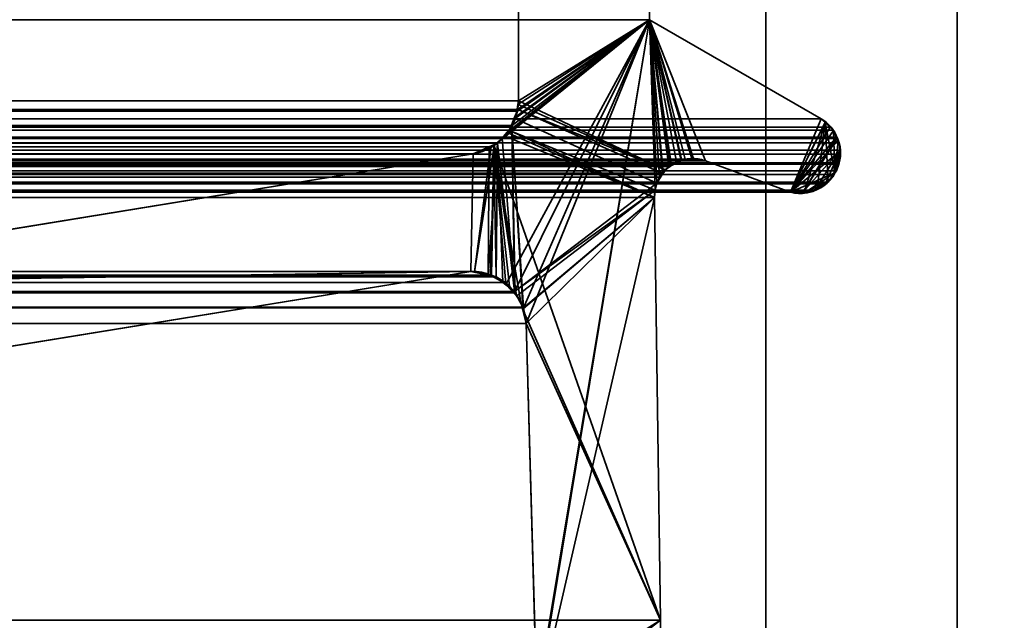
# Model space of a CAD drawing. Header units: millimetres. Extents: x -603 to 3703, y -120 to 249.
# Tile 309 of 656: x 406.65 to 414.37, y 2.65 to 7.35. Entities that reach past the tile are written whole.
import ezdxf

# ---------------------------------------------------------------- set-up
doc = ezdxf.new("R2010")
doc.units = ezdxf.units.MM
doc.layers.add('151', color=7, linetype='Continuous', true_color=0xffffff)

# ---------------------------------------------------------------- blocks, each defined once
blk = doc.blocks.new('UG_SURFACE_001')
at = {"layer": '151', "color": 252, "linetype": 'Continuous', "lineweight": 35}
for points in [[(602.5, -30, 2213.0001), (602.5, 229.8, 2213.0001), (-602.5, 229.8, 2213.0001), (-602.5, -30, 2213.0001)], [(-452.5, -30, 2063), (-452.5, 229.8, 2063), (452.5, 229.8, 2063), (452.5, -30, 2063)]]:
    blk.add_3dface(points, dxfattribs=at)
blk = doc.blocks.new('UG_SURFACE_072')
at = {"layer": '151', "color": 7, "linetype": 'Continuous', "lineweight": 35}
for points in [[(-410.5615, 6.7187, 2019.0616), (-410.5615, 11.8663, 2019.0616), (410.5615, 11.8663, 2019.0616), (410.5615, 6.7187, 2019.0616)], [(410.5615, 6.7187, 2019.0616), (410.5615, 11.8663, 2019.0616), (411.5888, 11.6334, 2020.0887), (411.5888, 7.3541, 2020.0887)], [(411.5888, 7.3541, 2020.0887), (411.5888, 11.6334, 2020.0887), (-411.5888, 11.6334, 2020.0887), (-411.5888, 7.3541, 2020.0887)], [(412.9353, 6.5775, 2021.4353), (411.5888, 7.3541, 2020.0887), (-411.5888, 7.3541, 2020.0887), (-412.9353, 6.5775, 2021.4353)], [(411.5888, 7.3541, 2020.0887), (410.6005, 5.0942, 2019.1004), (410.5099, 6.5167, 2019.0098), (410.513, 6.5252, 2019.0129)], [(410.513, 6.5252, 2019.0129), (410.5538, 6.638, 2019.0537), (411.5888, 7.3541, 2020.0887)], [(411.5888, 7.3541, 2020.0887), (410.5538, 6.638, 2019.0537), (410.555, 6.6507, 2019.0549)], [(410.555, 6.6507, 2019.0549), (410.5615, 6.7187, 2019.0616), (411.5888, 7.3541, 2020.0887)], [(410.6224, 4.9715, 2019.1224), (410.6005, 5.0942, 2019.1004), (411.5888, 7.3541, 2020.0887)], [(410.7049, 2.0412, 2019.2049), (410.6224, 4.9715, 2019.1224), (411.5888, 7.3541, 2020.0887)], [(410.6883, 1.8784, 2019.1882), (411.5888, 7.3541, 2020.0887), (411.6322, 6.0177, 2020.1321), (411.6284, 5.9608, 2020.1285)], [(411.5888, 7.3541, 2020.0887), (410.6883, 1.8784, 2019.1882), (410.7011, 1.9593, 2019.201)], [(411.5888, 7.3541, 2020.0887), (410.7011, 1.9593, 2019.201), (410.7049, 2.0412, 2019.2049)], [(411.5888, 7.3541, 2020.0887), (411.6682, 6.1188, 2020.1681), (411.6465, 6.0731, 2020.1464)], [(411.6465, 6.0731, 2020.1464), (411.6322, 6.0177, 2020.1321), (411.5888, 7.3541, 2020.0887)], [(412.6932, 6.0016, 2021.1933), (412.0291, 6.2483, 2020.529), (411.5888, 7.3541, 2020.0887), (412.9353, 6.5775, 2021.4353)], [(411.5888, 7.3541, 2020.0887), (411.7416, 6.2033, 2020.2415), (411.6962, 6.151, 2020.1962)], [(411.5888, 7.3541, 2020.0887), (411.8686, 6.2615, 2020.3686), (411.8434, 6.2499, 2020.3433)], [(411.6962, 6.151, 2020.1962), (411.6682, 6.1188, 2020.1681), (411.5888, 7.3541, 2020.0887)], [(411.8434, 6.2499, 2020.3433), (411.7604, 6.2119, 2020.2603), (411.5888, 7.3541, 2020.0887)], [(411.5888, 7.3541, 2020.0887), (412.0291, 6.2483, 2020.529), (411.9342, 6.2561, 2020.4341)], [(411.7604, 6.2119, 2020.2603), (411.7416, 6.2033, 2020.2415), (411.5888, 7.3541, 2020.0887)], [(411.9342, 6.2561, 2020.4341), (411.8686, 6.2615, 2020.3686), (411.5888, 7.3541, 2020.0887)], [(-410.5516, 6.6518, 2019.0516), (-410.5615, 6.7187, 2019.0616), (410.5615, 6.7187, 2019.0616)], [(410.5615, 6.7187, 2019.0616), (410.555, 6.6507, 2019.0549), (-410.5516, 6.6518, 2019.0516)], [(-410.5516, 6.6518, 2019.0516), (410.555, 6.6507, 2019.0549), (410.5538, 6.638, 2019.0537)], [(-410.5433, 6.596, 2019.0432), (-410.5516, 6.6518, 2019.0516), (410.5538, 6.638, 2019.0537)], [(-410.5109, 6.5274, 2019.0108), (-410.5433, 6.596, 2019.0432), (410.5538, 6.638, 2019.0537)], [(410.5538, 6.638, 2019.0537), (410.513, 6.5252, 2019.0129), (-410.5109, 6.5274, 2019.0108)], [(412.9353, 6.5775, 2021.4353), (-412.9353, 6.5775, 2021.4353), (-413.0041, 6.5125, 2021.5042), (413.0041, 6.5125, 2021.5042)], [(412.9353, 6.5775, 2021.4353), (413.0041, 6.5125, 2021.5042), (412.6932, 6.0016, 2021.1933)], [(-413.0294, 6.4886, 2021.5294), (-413.0551, 6.4328, 2021.5549), (413.0551, 6.4328, 2021.5549)], [(413.0294, 6.4886, 2021.5294), (413.0041, 6.5125, 2021.5042), (-413.0041, 6.5125, 2021.5042), (-413.0294, 6.4886, 2021.5294)], [(-413.0294, 6.4886, 2021.5294), (413.0551, 6.4328, 2021.5549), (413.0294, 6.4886, 2021.5294)], [(-410.491, 6.4854, 2018.991), (-410.5109, 6.5274, 2019.0108), (410.513, 6.5252, 2019.0129)], [(-410.491, 6.4854, 2018.991), (410.513, 6.5252, 2019.0129), (410.5099, 6.5167, 2019.0098)], [(-410.4331, 6.4281, 2018.9331), (-410.491, 6.4854, 2018.991), (410.5099, 6.5167, 2019.0098)], [(410.5099, 6.5167, 2019.0098), (410.4333, 6.4266, 2018.9333), (-410.4331, 6.4281, 2018.9331)], [(410.4333, 6.4266, 2018.9333), (410.5099, 6.5167, 2019.0098), (410.5305, 5.2222, 2019.0306)], [(410.5099, 6.5167, 2019.0098), (410.6005, 5.0942, 2019.1004), (410.5964, 5.1017, 2019.0964)], [(410.5964, 5.1017, 2019.0964), (410.5361, 5.2121, 2019.0361), (410.5099, 6.5167, 2019.0098)], [(410.5361, 5.2121, 2019.0361), (410.5305, 5.2222, 2019.0306), (410.5099, 6.5167, 2019.0098)], [(413.0041, 6.5125, 2021.5042), (413.0294, 6.4886, 2021.5294), (413.0551, 6.4328, 2021.5549), (412.6932, 6.0016, 2021.1933)], [(413.0757, 6.388, 2021.5757), (413.0602, 6.4216, 2021.5602), (-413.0602, 6.4216, 2021.5602), (-413.0757, 6.388, 2021.5757)], [(413.0551, 6.4328, 2021.5549), (-413.0551, 6.4328, 2021.5549), (-413.0602, 6.4216, 2021.5602), (413.0602, 6.4216, 2021.5602)], [(-410.3693, 6.365, 2018.8692), (-410.4331, 6.4281, 2018.9331), (410.4333, 6.4266, 2018.9333)], [(-410.3693, 6.365, 2018.8692), (410.4333, 6.4266, 2018.9333), (410.3988, 6.386, 2018.8987)], [(410.5305, 5.2222, 2019.0306), (410.3988, 6.386, 2018.8987), (410.4333, 6.4266, 2018.9333)], [(412.7929, 6.0053, 2021.2929), (412.6932, 6.0016, 2021.1933), (413.0551, 6.4328, 2021.5549)], [(412.7929, 6.0053, 2021.2929), (413.0551, 6.4328, 2021.5549), (413.0602, 6.4216, 2021.5602)], [(413.0602, 6.4216, 2021.5602), (413.0757, 6.388, 2021.5757), (413.0822, 6.3309, 2021.5821), (412.7929, 6.0053, 2021.2929)], [(413.0822, 6.3309, 2021.5821), (-413.0822, 6.3309, 2021.5821), (-413.0858, 6.2992, 2021.5857)], [(413.0858, 6.2992, 2021.5857), (413.0822, 6.3309, 2021.5821), (-413.0858, 6.2992, 2021.5857)], [(-413.0822, 6.3309, 2021.5821), (413.0822, 6.3309, 2021.5821), (413.0757, 6.388, 2021.5757)], [(-413.0757, 6.388, 2021.5757), (-413.0822, 6.3309, 2021.5821), (413.0757, 6.388, 2021.5757)], [(-410.3335, 6.3511, 2018.8334), (-410.3693, 6.365, 2018.8692), (410.3988, 6.386, 2018.8987)], [(410.3988, 6.386, 2018.8987), (410.3321, 6.3568, 2018.832), (-410.3335, 6.3511, 2018.8334)], [(-410.2079, 6.3024, 2018.708), (-410.3335, 6.3511, 2018.8334), (410.3321, 6.3568, 2018.832)], [(410.3321, 6.3568, 2018.832), (410.2079, 6.3024, 2018.708), (-410.2079, 6.3024, 2018.708)], [(410.3243, 5.3515, 2018.8243), (410.1892, 5.381, 2018.6892), (410.2079, 6.3024, 2018.708), (410.3321, 6.3568, 2018.832)], [(410.3988, 6.386, 2018.8987), (410.3867, 5.3379, 2018.8868), (410.3243, 5.3515, 2018.8243)], [(410.3321, 6.3568, 2018.832), (410.3988, 6.386, 2018.8987), (410.3243, 5.3515, 2018.8243)], [(410.4405, 5.2946, 2018.9404), (410.3867, 5.3379, 2018.8868), (410.3988, 6.386, 2018.8987)], [(410.3988, 6.386, 2018.8987), (410.5305, 5.2222, 2019.0306), (410.4405, 5.2946, 2018.9404)], [(412.8841, 6.0169, 2021.384), (412.8696, 6.0082, 2021.3697), (412.7929, 6.0053, 2021.2929), (413.0822, 6.3309, 2021.5821)], [(412.9675, 6.0671, 2021.4674), (412.8841, 6.0169, 2021.384), (413.0822, 6.3309, 2021.5821)], [(413.0324, 6.1402, 2021.5325), (412.9876, 6.0792, 2021.4877), (412.9675, 6.0671, 2021.4674), (413.0822, 6.3309, 2021.5821)], [(413.0822, 6.3309, 2021.5821), (413.0728, 6.2213, 2021.5728), (413.0539, 6.1695, 2021.554), (413.0324, 6.1402, 2021.5325)], [(413.0822, 6.3309, 2021.5821), (413.0858, 6.2992, 2021.5857), (413.0765, 6.2316, 2021.5766), (413.0728, 6.2213, 2021.5728)], [(-413.0858, 6.2992, 2021.5857), (-413.0765, 6.2316, 2021.5766), (413.0765, 6.2316, 2021.5766), (413.0858, 6.2992, 2021.5857)], [(412.0291, 6.2483, 2020.529), (-412.0291, 6.2483, 2020.529), (-411.9664, 6.2642, 2020.4663)], [(412.0291, 6.2483, 2020.529), (-411.9664, 6.2642, 2020.4663), (-411.9352, 6.2596, 2020.4351)], [(411.8686, 6.2615, 2020.3686), (-411.9352, 6.2596, 2020.4351), (-411.8428, 6.2462, 2020.3428)], [(411.8686, 6.2615, 2020.3686), (411.9342, 6.2561, 2020.4341), (-411.9352, 6.2596, 2020.4351)], [(-411.9352, 6.2596, 2020.4351), (411.9342, 6.2561, 2020.4341), (412.0291, 6.2483, 2020.529)], [(-411.8428, 6.2462, 2020.3428), (411.8434, 6.2499, 2020.3433), (411.8686, 6.2615, 2020.3686)], [(-403.9892, 5.2872, 2012.4891), (-410.2079, 6.3024, 2018.708), (410.2079, 6.3024, 2018.708), (403.9892, 5.2872, 2012.4891)], [(403.9892, 5.2872, 2012.4891), (410.2079, 6.3024, 2018.708), (410.1892, 5.381, 2018.6892)], [(413.0765, 6.2316, 2021.5766), (-413.0765, 6.2316, 2021.5766), (-413.0723, 6.2218, 2021.5724)], [(-413.0723, 6.2218, 2021.5724), (413.0728, 6.2213, 2021.5728), (413.0765, 6.2316, 2021.5766)], [(413.0539, 6.1695, 2021.554), (-413.0723, 6.2218, 2021.5724), (-413.0377, 6.1404, 2021.5378)], [(413.0539, 6.1695, 2021.554), (413.0728, 6.2213, 2021.5728), (-413.0723, 6.2218, 2021.5724)], [(412.0291, 6.2483, 2020.529), (412.6932, 6.0016, 2021.1933), (-412.6932, 6.0016, 2021.1933), (-412.0291, 6.2483, 2020.529)], [(411.8434, 6.2499, 2020.3433), (-411.8428, 6.2462, 2020.3428), (-411.8025, 6.2403, 2020.3025)], [(-411.8025, 6.2403, 2020.3025), (411.7604, 6.2119, 2020.2603), (411.8434, 6.2499, 2020.3433)], [(-411.8025, 6.2403, 2020.3025), (-411.762, 6.2093, 2020.262), (411.7604, 6.2119, 2020.2603)], [(411.7416, 6.2033, 2020.2415), (411.7604, 6.2119, 2020.2603), (-411.762, 6.2093, 2020.262)], [(411.7416, 6.2033, 2020.2415), (-411.762, 6.2093, 2020.262), (-411.6961, 6.1589, 2020.196)], [(-411.6961, 6.1589, 2020.196), (411.6962, 6.151, 2020.1962), (411.7416, 6.2033, 2020.2415)], [(413.0539, 6.1695, 2021.554), (-413.0377, 6.1404, 2021.5378), (-413.0346, 6.1372, 2021.5347)], [(-413.0346, 6.1372, 2021.5347), (413.0324, 6.1402, 2021.5325), (413.0539, 6.1695, 2021.554)], [(412.9876, 6.0792, 2021.4877), (413.0324, 6.1402, 2021.5325), (-413.0346, 6.1372, 2021.5347)], [(-413.0346, 6.1372, 2021.5347), (-412.9668, 6.0667, 2021.4667), (412.9675, 6.0671, 2021.4674)], [(412.9675, 6.0671, 2021.4674), (412.9876, 6.0792, 2021.4877), (-413.0346, 6.1372, 2021.5347)], [(-411.6961, 6.1589, 2020.196), (-411.6939, 6.1552, 2020.1938), (411.6962, 6.151, 2020.1962)], [(411.6682, 6.1188, 2020.1681), (-411.6939, 6.1552, 2020.1938), (-411.6465, 6.0731, 2020.1464)], [(411.6682, 6.1188, 2020.1681), (411.6962, 6.151, 2020.1962), (-411.6939, 6.1552, 2020.1938)], [(-411.6465, 6.0731, 2020.1464), (411.6465, 6.0731, 2020.1464), (411.6682, 6.1188, 2020.1681)], [(412.9675, 6.0671, 2021.4674), (-412.9668, 6.0667, 2021.4667), (-412.9479, 6.0471, 2021.4479)], [(412.9675, 6.0671, 2021.4674), (-412.9479, 6.0471, 2021.4479), (-412.885, 6.014, 2021.385)], [(-412.885, 6.014, 2021.385), (412.8841, 6.0169, 2021.384), (412.9675, 6.0671, 2021.4674)], [(411.6322, 6.0177, 2020.1321), (-411.6465, 6.0731, 2020.1464), (-411.6322, 6.0177, 2020.1321)], [(411.6322, 6.0177, 2020.1321), (411.6465, 6.0731, 2020.1464), (-411.6465, 6.0731, 2020.1464)], [(412.8841, 6.0169, 2021.384), (-412.885, 6.014, 2021.385), (-412.8833, 6.0132, 2021.3833)], [(412.8696, 6.0082, 2021.3697), (412.8841, 6.0169, 2021.384), (-412.8833, 6.0132, 2021.3833)], [(-412.8833, 6.0132, 2021.3833), (-412.7925, 6.0044, 2021.2924), (412.7929, 6.0053, 2021.2929)], [(412.7929, 6.0053, 2021.2929), (412.8696, 6.0082, 2021.3697), (-412.8833, 6.0132, 2021.3833)], [(412.7929, 6.0053, 2021.2929), (-412.7925, 6.0044, 2021.2924), (-412.715, 5.9969, 2021.215)], [(412.6932, 6.0016, 2021.1933), (412.7929, 6.0053, 2021.2929), (-412.715, 5.9969, 2021.215)], [(-412.715, 5.9969, 2021.215), (-412.6932, 6.0016, 2021.1933), (412.6932, 6.0016, 2021.1933)], [(411.675, 2.6459, 2020.175), (411.6284, 5.9608, 2020.1285), (-411.6284, 5.9608, 2020.1285), (-411.675, 2.6459, 2020.175)], [(-411.6322, 6.0177, 2020.1321), (411.6284, 5.9608, 2020.1285), (411.6322, 6.0177, 2020.1321)], [(-411.6322, 6.0177, 2020.1321), (-411.6284, 5.9608, 2020.1285), (411.6284, 5.9608, 2020.1285)], [(411.6284, 5.9608, 2020.1285), (411.675, 2.6459, 2020.175), (410.6883, 1.8784, 2019.1882)], [(410.4405, 5.2946, 2018.9404), (-410.4405, 5.2946, 2018.9404), (-410.3867, 5.3379, 2018.8868)], [(-410.3867, 5.3379, 2018.8868), (-410.3243, 5.3515, 2018.8243), (410.3243, 5.3515, 2018.8243), (410.3867, 5.3379, 2018.8868)], [(410.3867, 5.3379, 2018.8868), (410.4405, 5.2946, 2018.9404), (-410.3867, 5.3379, 2018.8868)], [(410.3243, 5.3515, 2018.8243), (-410.3243, 5.3515, 2018.8243), (-410.1892, 5.381, 2018.6892), (410.1892, 5.381, 2018.6892)], [(-410.1892, 5.381, 2018.6892), (-401.0852, 3.8982, 2009.5851), (401.0852, 3.8982, 2009.5851), (410.1892, 5.381, 2018.6892)], [(410.1892, 5.381, 2018.6892), (401.0852, 3.8982, 2009.5851), (403.9552, 5.2832, 2012.4552), (403.9892, 5.2872, 2012.4891)], [(-410.5305, 5.2222, 2019.0306), (-410.4405, 5.2946, 2018.9404), (410.4405, 5.2946, 2018.9404), (410.5305, 5.2222, 2019.0306)], [(410.5964, 5.1017, 2019.0964), (-410.5964, 5.1017, 2019.0964), (-410.5361, 5.2121, 2019.0361), (410.5361, 5.2121, 2019.0361)], [(410.5361, 5.2121, 2019.0361), (-410.5361, 5.2121, 2019.0361), (-410.5305, 5.2222, 2019.0306)], [(410.5305, 5.2222, 2019.0306), (410.5361, 5.2121, 2019.0361), (-410.5305, 5.2222, 2019.0306)], [(410.6224, 4.9715, 2019.1224), (-410.6224, 4.9715, 2019.1224), (-410.6005, 5.0942, 2019.1004)], [(-410.6005, 5.0942, 2019.1004), (-410.5964, 5.1017, 2019.0964), (410.5964, 5.1017, 2019.0964), (410.6005, 5.0942, 2019.1004)], [(410.6005, 5.0942, 2019.1004), (410.6224, 4.9715, 2019.1224), (-410.6005, 5.0942, 2019.1004)], [(-410.7049, 2.0412, 2019.2049), (-410.6224, 4.9715, 2019.1224), (410.6224, 4.9715, 2019.1224), (410.7049, 2.0412, 2019.2049)]]:
    blk.add_3dface(points, dxfattribs=at)
blk = doc.blocks.new('UG_SURFACE_073')
at = {"layer": '151', "color": 7, "linetype": 'Continuous', "lineweight": 35}
for points in [[(411.5888, 11.6334, -7), (411.5888, 7.3541, -7), (410.5615, 6.7187, -7), (410.5615, 11.8663, -7)], [(411.5888, 7.3541, 2020.0887), (411.5888, 11.6334, 2020.0887), (410.5615, 11.8663, 2019.0616), (410.5615, 6.7187, 2019.0616)], [(410.5615, 6.7187, 2019.0616), (410.5615, 11.8663, 2019.0616), (410.5615, 11.8663, -7), (410.5615, 6.7187, -7)], [(411.5888, 7.3541, -7), (411.5888, 11.6334, -7), (411.5888, 11.6334, 2020.0887), (411.5888, 7.3541, 2020.0887)], [(411.5888, 7.3541, 2020.0887), (410.3693, 6.365, 2018.8692), (410.3867, 5.3379, 2018.8868), (410.462, 5.2773, 2018.9619)], [(410.4517, 6.4465, 2018.9517), (410.3693, 6.365, 2018.8692), (411.5888, 7.3541, 2020.0887)], [(411.5888, 7.3541, 2020.0887), (410.4754, 6.4699, 2018.9755), (410.4517, 6.4465, 2018.9517)], [(410.462, 5.2773, 2018.9619), (410.5305, 5.2222, 2019.0306), (411.5888, 7.3541, 2020.0887)], [(411.5888, 7.3541, 2020.0887), (410.491, 6.4854, 2018.991), (410.4754, 6.4699, 2018.9755)], [(410.5359, 6.5803, 2019.0358), (410.491, 6.4854, 2018.991), (411.5888, 7.3541, 2020.0887)], [(411.6465, 6.0731, 2020.1464), (411.6682, 6.1188, 2020.1681), (411.5888, 7.3541, 2020.0887), (410.5305, 5.2222, 2019.0306)], [(411.5888, 7.3541, 2020.0887), (410.5433, 6.596, 2019.0432), (410.5359, 6.5803, 2019.0358)], [(410.5571, 6.6889, 2019.057), (410.5433, 6.596, 2019.0432), (411.5888, 7.3541, 2020.0887)], [(411.5888, 7.3541, 2020.0887), (410.5615, 6.7187, 2019.0616), (410.5571, 6.6889, 2019.057)], [(411.7524, 6.2053, -7), (411.7129, 6.1775, -7), (410.5615, 6.7187, -7), (411.5888, 7.3541, -7)], [(412.9353, 6.5775, -7), (411.5888, 7.3541, -7), (411.5888, 7.3541, 2020.0887), (412.9353, 6.5775, 2021.4353)], [(411.5888, 7.3541, -7), (411.8017, 6.2399, -7), (411.7524, 6.2053, -7)], [(411.5888, 7.3541, -7), (411.9205, 6.267, -7), (411.8373, 6.248, -7)], [(412.6932, 6.0016, -7), (412.0291, 6.2483, -7), (411.5888, 7.3541, -7), (412.9353, 6.5775, -7)], [(411.8373, 6.248, -7), (411.8017, 6.2399, -7), (411.5888, 7.3541, -7)], [(411.5888, 7.3541, -7), (412.0291, 6.2483, -7), (411.9345, 6.2646, -7)], [(411.9345, 6.2646, -7), (411.9205, 6.267, -7), (411.5888, 7.3541, -7)], [(411.5888, 7.3541, 2020.0887), (411.7501, 6.2071, 2020.2501), (411.8375, 6.2472, 2020.3376)], [(411.5888, 7.3541, 2020.0887), (411.6682, 6.1188, 2020.1681), (411.6915, 6.1456, 2020.1914)], [(411.5888, 7.3541, 2020.0887), (411.8686, 6.2615, 2020.3686), (411.9344, 6.2561, 2020.4344)], [(411.5888, 7.3541, 2020.0887), (411.7416, 6.2033, 2020.2415), (411.7501, 6.2071, 2020.2501)], [(411.9344, 6.2561, 2020.4344), (412.0291, 6.2483, 2020.529), (411.5888, 7.3541, 2020.0887)], [(411.6915, 6.1456, 2020.1914), (411.7416, 6.2033, 2020.2415), (411.5888, 7.3541, 2020.0887)], [(411.8375, 6.2472, 2020.3376), (411.8686, 6.2615, 2020.3686), (411.5888, 7.3541, 2020.0887)], [(412.9353, 6.5775, 2021.4353), (411.5888, 7.3541, 2020.0887), (412.0291, 6.2483, 2020.529), (412.6932, 6.0016, 2021.1933)], [(410.5615, 6.7187, -7), (410.559, 6.688, -7), (410.5571, 6.6889, 2019.057)], [(410.5571, 6.6889, 2019.057), (410.5615, 6.7187, 2019.0616), (410.5615, 6.7187, -7)], [(410.559, 6.688, -7), (410.5615, 6.7187, -7), (411.7129, 6.1775, -7)], [(411.6935, 6.1471, -7), (411.6465, 6.0731, -7), (410.5292, 6.5819, -7), (410.5559, 6.6496, -7)], [(410.5559, 6.6496, -7), (410.5292, 6.5819, -7), (410.5359, 6.5803, 2019.0358)], [(410.559, 6.688, -7), (410.5559, 6.6496, -7), (410.5359, 6.5803, 2019.0358)], [(410.5359, 6.5803, 2019.0358), (410.5433, 6.596, 2019.0432), (410.559, 6.688, -7)], [(410.5433, 6.596, 2019.0432), (410.5571, 6.6889, 2019.057), (410.559, 6.688, -7)], [(411.7129, 6.1775, -7), (410.5559, 6.6496, -7), (410.559, 6.688, -7)], [(410.5559, 6.6496, -7), (411.7129, 6.1775, -7), (411.6935, 6.1471, -7)], [(410.5292, 6.5819, -7), (410.4916, 6.4863, -7), (410.491, 6.4854, 2018.991)], [(410.491, 6.4854, 2018.991), (410.5359, 6.5803, 2019.0358), (410.5292, 6.5819, -7)], [(410.4916, 6.4863, -7), (410.5292, 6.5819, -7), (411.6465, 6.0731, -7), (411.6322, 6.0177, -7)], [(412.9353, 6.5775, -7), (412.9488, 6.5687, -7), (412.9655, 6.5516, -7), (412.6932, 6.0016, -7)], [(412.6932, 6.0016, 2021.1933), (412.9657, 6.5488, 2021.4658), (412.9353, 6.5775, 2021.4353)], [(412.9655, 6.5516, -7), (412.9488, 6.5687, -7), (412.9353, 6.5775, 2021.4353)], [(412.9353, 6.5775, 2021.4353), (412.9657, 6.5488, 2021.4658), (412.9655, 6.5516, -7)], [(412.9488, 6.5687, -7), (412.9353, 6.5775, -7), (412.9353, 6.5775, 2021.4353)], [(410.4743, 6.4691, -7), (410.4916, 6.4863, -7), (411.6284, 5.9608, -7)], [(410.4916, 6.4863, -7), (410.4743, 6.4691, -7), (410.4754, 6.4699, 2018.9755)], [(410.4754, 6.4699, 2018.9755), (410.491, 6.4854, 2018.991), (410.4916, 6.4863, -7)], [(411.6322, 6.0177, -7), (411.6284, 5.9608, -7), (410.4916, 6.4863, -7)], [(412.6932, 6.0016, -7), (412.9655, 6.5516, -7), (413.0305, 6.485, -7)], [(412.9657, 6.5488, 2021.4658), (412.6932, 6.0016, 2021.1933), (412.8031, 6.0057, 2021.3032)], [(413.0305, 6.485, -7), (413.0347, 6.4807, -7), (413.0645, 6.4048, -7), (412.6932, 6.0016, -7)], [(412.9657, 6.5488, 2021.4658), (412.8031, 6.0057, 2021.3032), (412.8696, 6.0082, 2021.3697), (412.9025, 6.028, 2021.4026)], [(412.9657, 6.5488, 2021.4658), (412.9025, 6.028, 2021.4026), (412.9876, 6.0792, 2021.4877), (412.9889, 6.0809, 2021.4889)], [(413.0305, 6.485, -7), (412.9655, 6.5516, -7), (412.9657, 6.5488, 2021.4658)], [(412.9657, 6.5488, 2021.4658), (413.0294, 6.4886, 2021.5294), (413.0305, 6.485, -7)], [(412.9889, 6.0809, 2021.4889), (413.0427, 6.1542, 2021.5428), (412.9657, 6.5488, 2021.4658)], [(413.0309, 6.4854, 2021.5309), (413.0294, 6.4886, 2021.5294), (412.9657, 6.5488, 2021.4658), (413.0427, 6.1542, 2021.5428)], [(413.0294, 6.4886, 2021.5294), (413.0309, 6.4854, 2021.5309), (413.0305, 6.485, -7)], [(413.0347, 6.4807, -7), (413.0305, 6.485, -7), (413.0309, 6.4854, 2021.5309)], [(413.0645, 6.4048, -7), (413.0347, 6.4807, -7), (413.0309, 6.4854, 2021.5309)], [(413.0309, 6.4854, 2021.5309), (413.0679, 6.405, 2021.5678), (413.0645, 6.4048, -7)], [(413.0427, 6.1542, 2021.5428), (413.0679, 6.405, 2021.5678), (413.0309, 6.4854, 2021.5309)], [(410.3693, 6.365, 2018.8692), (410.4517, 6.4465, 2018.9517), (410.4498, 6.4447, -7)], [(410.4498, 6.4447, -7), (410.3703, 6.3656, -7), (410.3693, 6.365, 2018.8692)], [(411.6284, 5.9608, -7), (411.675, 2.6459, -7), (410.3703, 6.3656, -7), (410.4498, 6.4447, -7)], [(411.6284, 5.9608, -7), (410.4498, 6.4447, -7), (410.4743, 6.4691, -7)], [(410.4743, 6.4691, -7), (410.4498, 6.4447, -7), (410.4517, 6.4465, 2018.9517)], [(410.4517, 6.4465, 2018.9517), (410.4754, 6.4699, 2018.9755), (410.4743, 6.4691, -7)], [(410.3468, 6.3562, 2018.8468), (410.2079, 6.3024, 2018.708), (410.1892, 5.381, 2018.6892), (410.2177, 5.3748, 2018.7178)], [(410.2176, 5.3764, -7), (410.1892, 5.381, -7), (410.2079, 6.3024, -7), (410.3459, 6.3561, -7)], [(410.2079, 6.3024, 2018.708), (410.3468, 6.3562, 2018.8468), (410.3459, 6.3561, -7)], [(410.3459, 6.3561, -7), (410.2079, 6.3024, -7), (410.2079, 6.3024, 2018.708)], [(410.3703, 6.3656, -7), (410.3435, 5.3562, -7), (410.2176, 5.3764, -7)], [(410.3459, 6.3561, -7), (410.3703, 6.3656, -7), (410.2176, 5.3764, -7)], [(410.3693, 6.365, 2018.8692), (410.3468, 6.3562, 2018.8468), (410.2177, 5.3748, 2018.7178), (410.3517, 5.3455, 2018.8518)], [(410.3515, 5.3513, -7), (410.3435, 5.3562, -7), (410.3703, 6.3656, -7)], [(410.3703, 6.3656, -7), (410.3459, 6.3561, -7), (410.3468, 6.3562, 2018.8468)], [(410.3468, 6.3562, 2018.8468), (410.3693, 6.365, 2018.8692), (410.3703, 6.3656, -7)], [(410.3703, 6.3656, -7), (410.4631, 5.2826, -7), (410.3515, 5.3513, -7)], [(410.3517, 5.3455, 2018.8518), (410.3867, 5.3379, 2018.8868), (410.3693, 6.365, 2018.8692)], [(410.3703, 6.3656, -7), (410.4905, 5.2657, -7), (410.4631, 5.2826, -7)], [(410.3703, 6.3656, -7), (410.5816, 5.1408, -7), (410.547, 5.1883, -7)], [(410.547, 5.1883, -7), (410.4905, 5.2657, -7), (410.3703, 6.3656, -7)], [(410.5943, 5.0879, -7), (410.5816, 5.1408, -7), (410.3703, 6.3656, -7), (411.675, 2.6459, -7)], [(413.0645, 6.4048, -7), (413.0813, 6.3623, -7), (413.0798, 6.3226, -7), (412.6932, 6.0016, -7)], [(413.0833, 6.3218, 2021.5833), (413.0757, 6.388, 2021.5757), (413.0679, 6.405, 2021.5678), (413.0427, 6.1542, 2021.5428)], [(413.0813, 6.3623, -7), (413.0645, 6.4048, -7), (413.0679, 6.405, 2021.5678)], [(413.0679, 6.405, 2021.5678), (413.0757, 6.388, 2021.5757), (413.0813, 6.3623, -7)], [(413.0798, 6.3226, -7), (413.0813, 6.3623, -7), (413.0757, 6.388, 2021.5757)], [(413.0757, 6.388, 2021.5757), (413.0833, 6.3218, 2021.5833), (413.0798, 6.3226, -7)], [(401.0852, 3.8982, 2009.5851), (410.1892, 5.381, 2018.6892), (410.2079, 6.3024, 2018.708), (403.9892, 5.2872, 2012.4891)], [(403.9892, 5.2872, -7), (410.2079, 6.3024, -7), (410.1892, 5.381, -7)], [(403.9892, 5.2872, 2012.4891), (410.2079, 6.3024, 2018.708), (410.2079, 6.3024, -7), (403.9892, 5.2872, -7)], [(411.8686, 6.2615, 2020.3686), (411.8373, 6.248, -7), (411.9205, 6.267, -7)], [(411.8686, 6.2615, 2020.3686), (411.8375, 6.2472, 2020.3376), (411.8373, 6.248, -7)], [(411.9205, 6.267, -7), (411.9344, 6.2561, 2020.4344), (411.8686, 6.2615, 2020.3686)], [(411.9205, 6.267, -7), (411.9345, 6.2646, -7), (411.9344, 6.2561, 2020.4344)], [(411.9344, 6.2561, 2020.4344), (411.9345, 6.2646, -7), (412.0291, 6.2483, -7)], [(412.0291, 6.2483, -7), (412.0291, 6.2483, 2020.529), (411.9344, 6.2561, 2020.4344)], [(412.6932, 6.0016, -7), (413.0798, 6.3226, -7), (413.0765, 6.2316, -7), (413.0405, 6.1534, -7)], [(413.0833, 6.3218, 2021.5833), (413.0427, 6.1542, 2021.5428), (413.0539, 6.1695, 2021.554), (413.0765, 6.2316, 2021.5766)], [(413.0798, 6.3226, -7), (413.0858, 6.2992, 2021.5857), (413.0765, 6.2316, 2021.5766)], [(413.0765, 6.2316, 2021.5766), (413.0765, 6.2316, -7), (413.0798, 6.3226, -7)], [(413.0765, 6.2316, 2021.5766), (413.0858, 6.2992, 2021.5857), (413.0833, 6.3218, 2021.5833)], [(413.0798, 6.3226, -7), (413.0833, 6.3218, 2021.5833), (413.0858, 6.2992, 2021.5857)], [(411.7416, 6.2033, 2020.2415), (411.6915, 6.1456, 2020.1914), (411.6935, 6.1471, -7)], [(411.7416, 6.2033, 2020.2415), (411.6935, 6.1471, -7), (411.7129, 6.1775, -7)], [(411.7416, 6.2033, 2020.2415), (411.7129, 6.1775, -7), (411.7524, 6.2053, -7)], [(411.7524, 6.2053, -7), (411.7501, 6.2071, 2020.2501), (411.7416, 6.2033, 2020.2415)], [(411.8017, 6.2399, -7), (411.8375, 6.2472, 2020.3376), (411.7501, 6.2071, 2020.2501)], [(411.7501, 6.2071, 2020.2501), (411.7524, 6.2053, -7), (411.8017, 6.2399, -7)], [(411.8017, 6.2399, -7), (411.8373, 6.248, -7), (411.8375, 6.2472, 2020.3376)], [(412.0291, 6.2483, -7), (412.6932, 6.0016, -7), (412.6932, 6.0016, 2021.1933), (412.0291, 6.2483, 2020.529)], [(413.0427, 6.1542, 2021.5428), (413.0405, 6.1534, -7), (413.0765, 6.2316, -7)], [(413.0765, 6.2316, -7), (413.0539, 6.1695, 2021.554), (413.0427, 6.1542, 2021.5428)], [(413.0765, 6.2316, -7), (413.0765, 6.2316, 2021.5766), (413.0539, 6.1695, 2021.554)], [(411.6682, 6.1188, 2020.1681), (411.6465, 6.0731, -7), (411.6935, 6.1471, -7)], [(411.6682, 6.1188, 2020.1681), (411.6465, 6.0731, 2020.1464), (411.6465, 6.0731, -7)], [(411.6935, 6.1471, -7), (411.6915, 6.1456, 2020.1914), (411.6682, 6.1188, 2020.1681)], [(412.8035, 5.9974, -7), (412.6932, 6.0016, -7), (413.0405, 6.1534, -7)], [(412.8035, 5.9974, -7), (413.0405, 6.1534, -7), (413.0274, 6.1249, -7), (412.9846, 6.0854, -7)], [(412.9889, 6.0809, 2021.4889), (412.9846, 6.0854, -7), (413.0274, 6.1249, -7)], [(413.0274, 6.1249, -7), (413.0427, 6.1542, 2021.5428), (412.9889, 6.0809, 2021.4889)], [(413.0274, 6.1249, -7), (413.0405, 6.1534, -7), (413.0427, 6.1542, 2021.5428)], [(410.5305, 5.2222, 2019.0306), (411.6322, 6.0177, 2020.1321), (411.6465, 6.0731, 2020.1464)], [(411.6322, 6.0177, -7), (411.6465, 6.0731, 2020.1464), (411.6322, 6.0177, 2020.1321)], [(411.6322, 6.0177, -7), (411.6465, 6.0731, -7), (411.6465, 6.0731, 2020.1464)], [(412.9028, 6.0261, -7), (412.8696, 6.0082, 2021.3697), (412.8031, 6.0057, 2021.3032)], [(412.8031, 6.0057, 2021.3032), (412.8236, 5.9966, -7), (412.9028, 6.0261, -7)], [(412.9028, 6.0261, -7), (412.8236, 5.9966, -7), (412.8035, 5.9974, -7), (412.9846, 6.0854, -7)], [(412.9028, 6.0261, -7), (412.9025, 6.028, 2021.4026), (412.8696, 6.0082, 2021.3697)], [(412.9846, 6.0854, -7), (412.9876, 6.0792, 2021.4877), (412.9025, 6.028, 2021.4026)], [(412.9025, 6.028, 2021.4026), (412.9325, 6.0372, -7), (412.9846, 6.0854, -7)], [(412.9025, 6.028, 2021.4026), (412.9028, 6.0261, -7), (412.9325, 6.0372, -7)], [(412.9846, 6.0854, -7), (412.9325, 6.0372, -7), (412.9028, 6.0261, -7)], [(412.9846, 6.0854, -7), (412.9889, 6.0809, 2021.4889), (412.9876, 6.0792, 2021.4877)], [(411.6322, 6.0177, 2020.1321), (410.5305, 5.2222, 2019.0306), (410.549, 5.1885, 2019.0489)], [(410.549, 5.1885, 2019.0489), (410.6005, 5.0942, 2019.1004), (411.6284, 5.9608, 2020.1285), (411.6322, 6.0177, 2020.1321)], [(411.6284, 5.9608, 2020.1285), (410.6005, 5.0942, 2019.1004), (410.6013, 5.0895, 2019.1014)], [(410.6013, 5.0895, 2019.1014), (410.6224, 4.9715, 2019.1224), (411.6284, 5.9608, 2020.1285)], [(411.675, 2.6459, 2020.175), (411.6284, 5.9608, 2020.1285), (410.6224, 4.9715, 2019.1224), (410.7049, 2.0412, 2019.2049)], [(411.6322, 6.0177, 2020.1321), (411.6284, 5.9608, -7), (411.6322, 6.0177, -7)], [(411.6322, 6.0177, 2020.1321), (411.6284, 5.9608, 2020.1285), (411.6284, 5.9608, -7)], [(411.675, 2.6459, -7), (411.6284, 5.9608, -7), (411.6284, 5.9608, 2020.1285), (411.675, 2.6459, 2020.175)], [(412.8035, 5.9974, -7), (412.8031, 6.0057, 2021.3032), (412.6932, 6.0016, 2021.1933)], [(412.6932, 6.0016, 2021.1933), (412.6932, 6.0016, -7), (412.8035, 5.9974, -7)], [(412.8031, 6.0057, 2021.3032), (412.8035, 5.9974, -7), (412.8236, 5.9966, -7)], [(410.1892, 5.381, -7), (401.0852, 3.8982, -7), (403.9212, 5.2819, -7), (403.9552, 5.2832, -7)], [(410.1892, 5.381, 2018.6892), (401.0852, 3.8982, 2009.5851), (401.0852, 3.8982, -7), (410.1892, 5.381, -7)], [(410.1892, 5.381, -7), (403.9552, 5.2832, -7), (403.9892, 5.2872, -7)], [(410.2176, 5.3764, -7), (410.2177, 5.3748, 2018.7178), (410.1892, 5.381, 2018.6892)], [(410.1892, 5.381, 2018.6892), (410.1892, 5.381, -7), (410.2176, 5.3764, -7)], [(410.2177, 5.3748, 2018.7178), (410.2176, 5.3764, -7), (410.3435, 5.3562, -7)], [(410.3435, 5.3562, -7), (410.3517, 5.3455, 2018.8518), (410.2177, 5.3748, 2018.7178)], [(410.3435, 5.3562, -7), (410.3515, 5.3513, -7), (410.3517, 5.3455, 2018.8518)], [(410.3517, 5.3455, 2018.8518), (410.3515, 5.3513, -7), (410.4631, 5.2826, -7)], [(410.4631, 5.2826, -7), (410.3867, 5.3379, 2018.8868), (410.3517, 5.3455, 2018.8518)], [(410.4631, 5.2826, -7), (410.462, 5.2773, 2018.9619), (410.3867, 5.3379, 2018.8868)], [(410.462, 5.2773, 2018.9619), (410.4631, 5.2826, -7), (410.4905, 5.2657, -7)], [(410.547, 5.1883, -7), (410.5305, 5.2222, 2019.0306), (410.462, 5.2773, 2018.9619)], [(410.462, 5.2773, 2018.9619), (410.4905, 5.2657, -7), (410.547, 5.1883, -7)], [(410.547, 5.1883, -7), (410.549, 5.1885, 2019.0489), (410.5305, 5.2222, 2019.0306)], [(410.549, 5.1885, 2019.0489), (410.547, 5.1883, -7), (410.5816, 5.1408, -7)], [(410.5816, 5.1408, -7), (410.6005, 5.0942, 2019.1004), (410.549, 5.1885, 2019.0489)], [(410.6005, 5.0942, 2019.1004), (410.5816, 5.1408, -7), (410.5943, 5.0879, -7)], [(410.5943, 5.0879, -7), (410.6013, 5.0895, 2019.1014), (410.6005, 5.0942, 2019.1004)], [(410.6013, 5.0895, 2019.1014), (410.5943, 5.0879, -7), (410.6224, 4.9715, -7)], [(411.675, 2.6459, -7), (410.6224, 4.9715, -7), (410.5943, 5.0879, -7)], [(410.6224, 4.9715, -7), (410.6224, 4.9715, 2019.1224), (410.6013, 5.0895, 2019.1014)], [(410.7049, 2.0412, -7), (410.6224, 4.9715, -7), (411.675, 2.6459, -7), (411.675, 2.4846, -7)], [(410.7049, 2.0412, 2019.2049), (410.6224, 4.9715, 2019.1224), (410.6224, 4.9715, -7), (410.7049, 2.0412, -7)]]:
    blk.add_3dface(points, dxfattribs=at)
blk = doc.blocks.new('UG_SURFACE_078')
at = {"layer": '151', "color": 252, "linetype": 'Continuous', "lineweight": 35}
for points in [[(-414, -46.92, 2022.5), (414, -46.92, 2022.5), (414, 62.92, 2022.5), (-414, 62.92, 2022.5)], [(-412.5, -46.92, 2020.9999), (-412.5, 62.92, 2020.9999), (412.5, 62.92, 2020.9999), (412.5, -46.92, 2020.9999)], [(414, 62.92, 2022.5), (414, -46.92, 2022.5), (412.5, -46.92, 2020.9999), (412.5, 62.92, 2020.9999)]]:
    blk.add_3dface(points, dxfattribs=at)
blk = doc.blocks.new('UG_SURFACE_079')
at = {"layer": '151', "color": 252, "linetype": 'Continuous', "lineweight": 35}
for points in [[(412.5, 62.92, 2020.9999), (412.5, 62.92, -7), (412.5, -46.92, -7), (412.5, -46.92, 2020.9999)], [(412.5, -46.92, -7), (412.5, 62.92, -7), (414, 62.92, -7), (414, -46.92, -7)], [(414, -46.92, 2022.5), (414, 62.92, 2022.5), (412.5, 62.92, 2020.9999), (412.5, -46.92, 2020.9999)], [(414, 62.92, 2022.5), (414, -46.92, 2022.5), (414, -46.92, -7), (414, 62.92, -7)]]:
    blk.add_3dface(points, dxfattribs=at)

msp = doc.modelspace()

# ---------------------------------------------------------------- linework, layer by layer
at = {"layer": '151', "color": 252, "linetype": 'Continuous', "lineweight": -3, "true_color": 0x939598}
for p, q in [((412.5, -46.92, 2021), (412.5, 62.92, 2021)), ((412.5, -46.92, 2021), (412.5, 62.92, 2021)), ((412.5, -46.92, -7), (412.5, 62.92, -7)), ((414, -46.92, 2022.5), (414, 62.92, 2022.5)), ((414, -46.92, -7), (414, 62.92, -7)), ((414, -46.92, 2022.5), (414, 62.92, 2022.5)), ((410.5615, 11.8663, 2019.0615), (410.5615, 6.7187, 2019.0615)), ((410.5615, 11.8663, 2019.0615), (410.5615, 6.7187, 2019.0615)), ((410.5615, 6.7187, -7), (410.5615, 11.8663, -7)), ((412.9353, 6.5775, 2021.4353), (411.5888, 7.3541, 2020.0888)), ((411.5888, 7.3541, 2020.0888), (412.9353, 6.5775, 2021.4353)), ((412.9353, 6.5775, -7), (411.5888, 7.3541, -7)), ((-410.5615, 6.7187, 2019.0615), (410.5615, 6.7187, 2019.0615)), ((410.5615, 6.7187, 2019.0615), (410.5615, 6.7187, -7)), ((412.9353, 6.5775, 2021.4353), (-412.9353, 6.5775, 2021.4353)), ((412.9353, 6.5775, -7), (412.9353, 6.5775, 2021.4353)), ((-410.2079, 6.3024, 2018.7079), (410.2079, 6.3024, 2018.7079)), ((403.9892, 5.2872, -7), (410.2079, 6.3024, -7)), ((410.2079, 6.3024, 2018.7079), (403.9892, 5.2872, 2012.4892)), ((410.2079, 6.3024, 2018.7079), (403.9892, 5.2872, 2012.4892)), ((410.2079, 6.3024, 2018.7079), (410.2079, 6.3024, -7)), ((413.0766, 6.2316, 2021.5766), (-413.0766, 6.2316, 2021.5766)), ((412.0291, 6.2483, 2020.5291), (-412.0291, 6.2483, 2020.5291)), ((412.0291, 6.2483, -7), (412.6932, 6.0016, -7)), ((412.0291, 6.2483, -7), (412.0291, 6.2483, 2020.5291)), ((412.0291, 6.2483, 2020.5291), (412.6932, 6.0016, 2021.1932)), ((412.0291, 6.2483, 2020.5291), (412.6932, 6.0016, 2021.1932)), ((413.0766, 6.2316, -7), (413.0766, 6.2316, 2021.5766)), ((411.6465, 6.0731, 2020.1465), (-411.6465, 6.0731, 2020.1465)), ((411.6465, 6.0731, -7), (411.6465, 6.0731, 2020.1465)), ((412.6932, 6.0016, 2021.1932), (-412.6932, 6.0016, 2021.1932)), ((-411.6284, 5.9608, 2020.1284), (411.6284, 5.9608, 2020.1284)), ((411.675, 2.6459, -7), (411.6284, 5.9608, -7)), ((411.675, 2.6459, 2020.175), (411.6284, 5.9608, 2020.1284)), ((411.6284, 5.9608, 2020.1284), (411.675, 2.6459, 2020.175)), ((411.6284, 5.9608, 2020.1284), (411.6284, 5.9608, -7)), ((412.6932, 6.0016, -7), (412.6932, 6.0016, 2021.1932)), ((412.6932, 6.0016, -7), (412.6932, 6.0016, 2021.1932)), ((-410.1891, 5.381, 2018.6891), (410.1891, 5.381, 2018.6891)), ((401.0852, 3.8982, 2009.5852), (410.1891, 5.381, 2018.6891)), ((401.0852, 3.8982, 2009.5852), (410.1891, 5.381, 2018.6891)), ((410.1891, 5.381, -7), (401.0852, 3.8982, -7)), ((410.1891, 5.381, 2018.6891), (410.1891, 5.381, -7)), ((-410.6224, 4.9715, 2019.1224), (410.6224, 4.9715, 2019.1224)), ((410.6224, 4.9715, 2019.1224), (410.7049, 2.0412, 2019.2049)), ((410.6224, 4.9715, 2019.1224), (410.6224, 4.9715, -7)), ((410.6224, 4.9715, 2019.1224), (410.7049, 2.0412, 2019.2049)), ((410.7049, 2.0412, -7), (410.6224, 4.9715, -7))]:
    msp.add_line(p, q, dxfattribs=at)
for points in [[(410.2079, 6.3024, 2018.7079), (410.4114, 6.3361, 2018.9114), (410.5615, 6.512, 2019.0615), (410.5615, 6.7187, 2019.0615)], [(410.5615, 6.7187, 2019.0615), (410.5615, 6.512, 2019.0615), (410.4114, 6.3361, 2018.9114), (410.2079, 6.3024, 2018.7079)], [(410.2079, 6.3024, -7), (410.4114, 6.3361, -7), (410.5615, 6.512, -7), (410.5615, 6.7187, -7)], [(412.9353, 6.5775, 2021.4353), (413.0528, 6.5053, 2021.5528), (413.1098, 6.3654, 2021.6098), (413.0766, 6.2316, 2021.5766)], [(412.9353, 6.5775, 2021.4353), (413.0528, 6.5053, 2021.5528), (413.1098, 6.3654, 2021.6098), (413.0766, 6.2316, 2021.5766)], [(413.0766, 6.2316, -7), (413.1098, 6.3654, -7), (413.0528, 6.5053, -7), (412.9353, 6.5775, -7)], [(411.6465, 6.0731, -7), (411.7042, 6.227, -7), (411.8751, 6.3056, -7), (412.0291, 6.2483, -7)], [(412.0291, 6.2483, 2020.5291), (411.8751, 6.3056, 2020.3751), (411.7042, 6.227, 2020.2042), (411.6465, 6.0731, 2020.1465)], [(412.0291, 6.2483, 2020.5291), (411.8751, 6.3056, 2020.3751), (411.7042, 6.227, 2020.2042), (411.6465, 6.0731, 2020.1465)], [(412.6932, 6.0016, 2021.1932), (412.8627, 5.9591, 2021.3627), (413.0341, 6.0624, 2021.5341), (413.0766, 6.2316, 2021.5766)], [(412.6932, 6.0016, 2021.1932), (412.8627, 5.9591, 2021.3627), (413.0341, 6.0624, 2021.5341), (413.0766, 6.2316, 2021.5766)], [(412.6932, 6.0016, -7), (412.8627, 5.9591, -7), (413.0341, 6.0624, -7), (413.0766, 6.2316, -7)], [(411.6284, 5.9608, 2020.1284), (411.6274, 5.9991, 2020.1274), (411.6334, 6.0369, 2020.1334), (411.6465, 6.0731, 2020.1465)], [(411.6284, 5.9608, 2020.1284), (411.6274, 5.9991, 2020.1274), (411.6334, 6.0369, 2020.1334), (411.6465, 6.0731, 2020.1465)], [(411.6284, 5.9608, -7), (411.6274, 5.9991, -7), (411.6334, 6.0369, -7), (411.6465, 6.0731, -7)], [(410.6224, 4.9715, -7), (410.6157, 5.204, -7), (410.4217, 5.387, -7), (410.1891, 5.381, -7)], [(410.6224, 4.9715, 2019.1224), (410.6157, 5.204, 2019.1157), (410.4217, 5.387, 2018.9217), (410.1891, 5.381, 2018.6891)], [(410.6224, 4.9715, 2019.1224), (410.6157, 5.204, 2019.1157), (410.4217, 5.387, 2018.9217), (410.1891, 5.381, 2018.6891)]]:
    msp.add_open_spline(points, degree=3, dxfattribs=at)

# ---------------------------------------------------------------- block references
for name in ['UG_SURFACE_001', 'UG_SURFACE_078', 'UG_SURFACE_079', 'UG_SURFACE_072', 'UG_SURFACE_073']:
    msp.add_blockref(name, (0, 0), dxfattribs=at)

doc.saveas('drawing.dxf')
